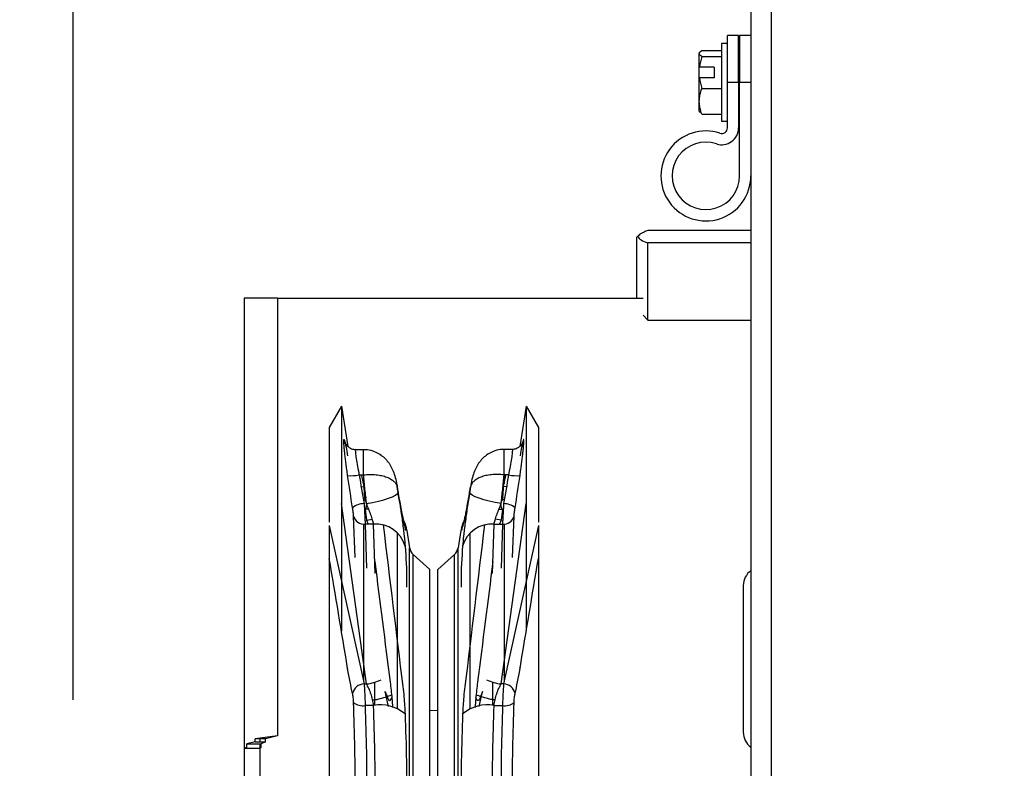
# Model space of a CAD drawing. Header units: inches. Extents: x 170 to 284, y 215 to 248.
# Tile 925 of 1056: x 226.763 to 226.941, y 245.327 to 245.462. Entities that reach past the tile are written whole.
import ezdxf

# ---------------------------------------------------------------- set-up
doc = ezdxf.new("R2010")
doc.units = ezdxf.units.IN
doc.header["$LTSCALE"] = 0.25
doc.header["$MEASUREMENT"] = 0
doc.layers.add('ANNOTATIONS', color=1, linetype='Continuous')
doc.layers.add('LH TOP OF HOOD', color=7, linetype='Continuous')
doc.styles.add('ARIAL', font='arial.ttf', dxfattribs={"height": 0.09375})
doc.dimstyles.new('STANDARD$0', dxfattribs={"dimtxt": 0.09375, "dimasz": 0.09375, "dimexe": 0.03125, "dimexo": 0.046875, "dimgap": 0.09, "dimtad": 0, "dimtih": 1, "dimtoh": 1, "dimdec": 4, "dimzin": 0, "dimdsep": 46, "dimtxsty": 'ARIAL', "dimcen": 0.09, "dimadec": 0, "dimazin": 0, "dimtfac": 1, "dimtdec": 4, "dimtofl": 0, "dimtmove": 0, "dimatfit": 1, "dimfxl": 1, "dimtolj": 1, "dimtzin": 0, "dimarcsym": 0})

# ---------------------------------------------------------------- blocks, each defined once
blk = doc.blocks.new('*D81')
at = {"layer": 'ANNOTATIONS', "color": 0, "lineweight": -2, "transparency": 16777216}
for p, q in [((226.7726433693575, 245.3395043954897), (226.7726433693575, 245.8309993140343)), ((226.971006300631, 244.9699353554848), (226.971006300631, 245.8309993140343)), ((226.6788933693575, 245.7997493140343), (226.5851433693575, 245.7997493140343)), ((227.064756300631, 245.7997493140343), (227.158506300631, 245.7997493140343))]:
    blk.add_line(p, q, dxfattribs=at)
at = {"layer": 'ANNOTATIONS', "color": 0, "transparency": 16777216}
for points in [[(226.6788933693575, 245.8153743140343), (226.6788933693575, 245.7841243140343), (226.7726433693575, 245.7997493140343)], [(227.064756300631, 245.8153743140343), (227.064756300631, 245.7841243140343), (226.971006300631, 245.7997493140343)]]:
    blk.add_solid(points, dxfattribs=at)
at = {"layer": 'defpoints', "color": 0, "transparency": 16777216}
for p in [(226.7726433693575, 245.7997493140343), (226.7726433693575, 245.2926293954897), (226.971006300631, 244.9230603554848)]:
    blk.add_point(p, dxfattribs=at)
at = {"layer": 'ANNOTATIONS', "color": 0, "transparency": 16777216, "insert": (227.3023837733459, 245.7997493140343), "char_height": 0.09375, "attachment_point": 5, "style": 'ARIAL'}
blk.add_mtext('\\A1;5"', dxfattribs=at)

msp = doc.modelspace()

# ---------------------------------------------------------------- linework, layer by layer
at = {"layer": 'LH TOP OF HOOD'}
for p, q in [((226.8949940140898, 245.4760418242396), (226.8949940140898, 245.2125369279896)), ((226.8987239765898, 245.2125369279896), (226.8987239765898, 245.4760418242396)), ((226.8927899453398, 245.4594265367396), (226.8907554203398, 245.4594265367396)), ((226.8907554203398, 245.4509493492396), (226.8907554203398, 245.4594265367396)), ((226.8927899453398, 245.4509493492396), (226.8927899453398, 245.4594265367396)), ((226.8949940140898, 245.4594265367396), (226.8929594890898, 245.4594265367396)), ((226.8929594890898, 245.4594265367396), (226.8929594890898, 245.4509493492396)), ((226.8907554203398, 245.4579684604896), (226.8897042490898, 245.4579684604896)), ((226.8897042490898, 245.4579684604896), (226.8897042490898, 245.4533088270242)), ((226.8857544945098, 245.4563664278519), (226.8856351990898, 245.456151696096)), ((226.8856351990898, 245.4536224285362), (226.8856351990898, 245.456151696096)), ((226.8861438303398, 245.456711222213), (226.8897042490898, 245.456711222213)), ((226.8861438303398, 245.4556112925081), (226.8897042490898, 245.4556112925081)), ((226.8856351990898, 245.4517062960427), (226.8856351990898, 245.4536224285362)), ((226.8883478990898, 245.4536884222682), (226.885742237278, 245.4536884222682)), ((226.8883478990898, 245.4536884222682), (226.8883478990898, 245.4517722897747)), ((226.8897042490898, 245.4533088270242), (226.8897042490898, 245.4439302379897)), ((226.8856351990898, 245.4457470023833), (226.8856351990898, 245.4517062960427)), ((226.8883478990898, 245.4517722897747), (226.885742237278, 245.4517722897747)), ((226.8927899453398, 245.4509493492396), (226.8907554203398, 245.4509493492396)), ((226.8907554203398, 245.4427488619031), (226.8907554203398, 245.4509493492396)), ((226.8927899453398, 245.4509493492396), (226.8927899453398, 245.4427488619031)), ((226.8929594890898, 245.4340712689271), (226.8929594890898, 245.4509493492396)), ((226.8949940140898, 245.4509493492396), (226.8929594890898, 245.4509493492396)), ((226.8861438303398, 245.4498494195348), (226.8897042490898, 245.4498494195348)), ((226.8856351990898, 245.4457470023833), (226.8857544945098, 245.4455322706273)), ((226.8861438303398, 245.4451874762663), (226.8897042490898, 245.4451874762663)), ((226.8897042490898, 245.4439302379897), (226.8907554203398, 245.4439302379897)), ((226.8949940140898, 245.4241992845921), (226.8764041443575, 245.4241992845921)), ((226.8749124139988, 245.4234880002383), (226.8743696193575, 245.422945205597)), ((226.8743696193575, 245.422945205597), (226.8743696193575, 245.4119881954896)), ((226.8764041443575, 245.4080592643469), (226.8764041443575, 245.4219831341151)), ((226.8949940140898, 245.4219831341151), (226.8764041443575, 245.4219831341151)), ((226.8095360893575, 245.4119881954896), (226.8035003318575, 245.4119881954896)), ((226.8035003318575, 245.4119881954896), (226.8035003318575, 245.3307367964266)), ((226.8095360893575, 245.4119881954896), (226.8755564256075, 245.4119881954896)), ((226.8095360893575, 245.4119881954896), (226.8095360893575, 245.3330222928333)), ((226.8755564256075, 245.408906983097), (226.8764041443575, 245.4080592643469)), ((226.8764041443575, 245.4080592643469), (226.8949940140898, 245.4080592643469)), ((226.8210490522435, 245.3924847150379), (226.8188711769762, 245.3886778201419)), ((226.8210481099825, 245.3924834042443), (226.8210481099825, 245.367744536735)), ((226.8210490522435, 245.3924847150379), (226.8221947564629, 245.3852510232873)), ((226.8544472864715, 245.3924847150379), (226.8533015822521, 245.3852510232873)), ((226.8544472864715, 245.3924847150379), (226.8566251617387, 245.3886778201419)), ((226.8544482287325, 245.3924834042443), (226.8544482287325, 245.367744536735)), ((226.8188711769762, 245.3886778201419), (226.8188711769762, 245.3715501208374)), ((226.8566251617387, 245.3886778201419), (226.8566251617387, 245.3715501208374)), ((226.8236162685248, 245.3847006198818), (226.8250483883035, 245.3847006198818)), ((226.8250483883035, 245.3801051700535), (226.8250483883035, 245.3847006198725)), ((226.8518800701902, 245.3847006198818), (226.8504479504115, 245.3847006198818)), ((226.8504479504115, 245.3801051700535), (226.8504479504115, 245.3847006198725)), ((226.8242631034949, 245.3801051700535), (226.8250483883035, 245.3801051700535)), ((226.8251470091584, 245.3780105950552), (226.8247708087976, 245.3799720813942)), ((226.8250483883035, 245.3801051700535), (226.8250483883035, 245.3785442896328)), ((226.8503493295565, 245.3780105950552), (226.8507255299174, 245.3799720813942)), ((226.8512332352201, 245.3801051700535), (226.8504479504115, 245.3801051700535)), ((226.8504479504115, 245.3801051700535), (226.8504479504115, 245.3785442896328)), ((226.8251470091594, 245.3760317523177), (226.8255840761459, 245.3760317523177)), ((226.8503493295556, 245.3760317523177), (226.8499122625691, 245.3760317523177)), ((226.8210481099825, 245.3749387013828), (226.8210481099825, 245.3519769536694)), ((226.8255840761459, 245.3423688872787), (226.8210481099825, 245.3749387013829)), ((226.8250124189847, 245.3756294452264), (226.8253359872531, 245.3756048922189)), ((226.8499122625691, 245.3423688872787), (226.8544482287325, 245.3749387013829)), ((226.8504839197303, 245.3756294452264), (226.8501603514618, 245.3756048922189)), ((226.8544482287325, 245.3749387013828), (226.8544482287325, 245.3519769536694)), ((226.823527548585, 245.3651664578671), (226.823259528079, 245.3726619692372)), ((226.8259805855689, 245.3739299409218), (226.8253320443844, 245.3739299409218)), ((226.8259791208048, 245.373933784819), (226.8253359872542, 245.373933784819)), ((226.825372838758, 245.3739299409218), (226.8255840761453, 245.3719027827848)), ((226.849515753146, 245.3739299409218), (226.8501642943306, 245.3739299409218)), ((226.8495172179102, 245.373933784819), (226.8501603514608, 245.373933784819)), ((226.850123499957, 245.3739299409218), (226.8499122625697, 245.3719027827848)), ((226.85196879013, 245.3651664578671), (226.852236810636, 245.3726619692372)), ((226.8188711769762, 245.370990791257), (226.8188711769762, 245.3277452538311)), ((226.8188711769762, 245.370990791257), (226.8251470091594, 245.3423688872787)), ((226.8250483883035, 245.3712084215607), (226.8250483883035, 245.3428203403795)), ((226.8268550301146, 245.3712119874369), (226.8253359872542, 245.3712119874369)), ((226.8253359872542, 245.3712119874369), (226.8255780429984, 245.363251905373)), ((226.8255840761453, 245.3719027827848), (226.8266441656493, 245.3720926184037)), ((226.8255840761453, 245.3719027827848), (226.8258649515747, 245.3712119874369)), ((226.8271518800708, 245.3623288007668), (226.8268550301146, 245.3712119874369)), ((226.8327162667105, 245.3700671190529), (226.8325485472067, 245.3707330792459)), ((226.8427800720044, 245.3700671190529), (226.8429477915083, 245.3707330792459)), ((226.8483444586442, 245.3623288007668), (226.8486413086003, 245.3712119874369)), ((226.8486413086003, 245.3712119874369), (226.8501603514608, 245.3712119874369)), ((226.8499122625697, 245.3719027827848), (226.8488521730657, 245.3720926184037)), ((226.8499122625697, 245.3719027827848), (226.8496313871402, 245.3712119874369)), ((226.8501603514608, 245.3712119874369), (226.8499182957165, 245.363251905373)), ((226.8566251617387, 245.370990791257), (226.8503493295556, 245.3423688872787)), ((226.8504479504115, 245.3712084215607), (226.8504479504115, 245.3428203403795)), ((226.8566251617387, 245.370990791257), (226.8566251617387, 245.3277452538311)), ((226.8311822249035, 245.3379298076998), (226.8311822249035, 245.3696190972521)), ((226.8328640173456, 245.3700905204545), (226.8333591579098, 245.3669643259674)), ((226.8426323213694, 245.3700905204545), (226.8421371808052, 245.3669643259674)), ((226.8443141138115, 245.3379298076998), (226.8443141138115, 245.3696190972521)), ((226.8333591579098, 245.3188595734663), (226.8333591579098, 245.3669643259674)), ((226.8333591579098, 245.3594946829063), (226.8333591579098, 245.3669643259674)), ((226.8421371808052, 245.3188595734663), (226.8421371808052, 245.3669643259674)), ((226.8421371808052, 245.3594946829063), (226.8421371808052, 245.3669643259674)), ((226.834043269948, 245.3657128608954), (226.8370379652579, 245.3630471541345)), ((226.834043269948, 245.3184179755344), (226.834043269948, 245.3657128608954)), ((226.834043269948, 245.3593440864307), (226.834043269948, 245.3657128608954)), ((226.841453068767, 245.3657128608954), (226.8384583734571, 245.3630471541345)), ((226.841453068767, 245.3184179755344), (226.841453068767, 245.3657128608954)), ((226.841453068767, 245.3593440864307), (226.841453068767, 245.3657128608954)), ((226.8370379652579, 245.3174773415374), (226.8370379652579, 245.3630471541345)), ((226.8370379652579, 245.3589560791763), (226.8370379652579, 245.3630471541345)), ((226.8384583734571, 245.3174773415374), (226.8384583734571, 245.3630471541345)), ((226.8384583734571, 245.3589560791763), (226.8384583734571, 245.3630471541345)), ((226.8936376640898, 245.3601078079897), (226.8936376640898, 245.3336589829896)), ((226.8221866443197, 245.3451478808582), (226.8222299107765, 245.3453099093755)), ((226.8248000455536, 245.3439549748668), (226.8251470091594, 245.3440020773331)), ((226.8506962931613, 245.3439549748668), (226.8503493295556, 245.3440020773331)), ((226.8533096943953, 245.3451478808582), (226.8532664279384, 245.3453099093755)), ((226.8251470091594, 245.3423688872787), (226.8255840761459, 245.3423688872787)), ((226.8270669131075, 245.3419639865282), (226.8270669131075, 245.3426736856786)), ((226.8484294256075, 245.3419639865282), (226.8484294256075, 245.3426736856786)), ((226.8503493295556, 245.3423688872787), (226.8499122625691, 245.3423688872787)), ((226.8270669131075, 245.3384801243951), (226.8270669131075, 245.3419639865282)), ((226.829552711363, 245.3382956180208), (226.8291006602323, 245.3404330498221)), ((226.8459436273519, 245.3382956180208), (226.8463956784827, 245.3404330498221)), ((226.8484294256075, 245.3384801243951), (226.8484294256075, 245.3419639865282)), ((226.8268550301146, 245.3384743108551), (226.8253359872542, 245.3384743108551)), ((226.8370379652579, 245.3376294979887), (226.8384583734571, 245.3376047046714)), ((226.8486413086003, 245.3384743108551), (226.8501603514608, 245.3384743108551)), ((226.8054555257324, 245.3319289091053), (226.8039866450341, 245.3315353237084)), ((226.8039866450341, 245.3309116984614), (226.8039866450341, 245.3315353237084)), ((226.8039866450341, 245.3315353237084), (226.8065743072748, 245.3315353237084)), ((226.8095360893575, 245.3330222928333), (226.8054555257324, 245.332438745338)), ((226.8054555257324, 245.3319289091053), (226.8054555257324, 245.332438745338)), ((226.8073582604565, 245.332438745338), (226.8054555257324, 245.332438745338)), ((226.8054555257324, 245.3319289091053), (226.8073582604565, 245.3319289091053)), ((226.8063147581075, 245.332438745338), (226.8063147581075, 245.3319289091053)), ((226.8063147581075, 245.3315353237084), (226.8063147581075, 245.3307367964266)), ((226.8073582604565, 245.3319289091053), (226.8065743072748, 245.3315353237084)), ((226.8065743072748, 245.3309116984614), (226.8065743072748, 245.3315353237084)), ((226.8095360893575, 245.3330222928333), (226.8073582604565, 245.332438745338)), ((226.8073582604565, 245.3319289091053), (226.8073582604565, 245.332438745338)), ((226.8035003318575, 245.3307367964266), (226.8035003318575, 245.2545219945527)), ((226.8063147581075, 245.3307367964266), (226.8035003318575, 245.3307367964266)), ((226.8063147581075, 245.3307367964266), (226.8063147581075, 245.2545219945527)), ((226.8188711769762, 245.3277452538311), (226.8188711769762, 245.2003636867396)), ((226.8566251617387, 245.3277452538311), (226.8566251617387, 245.2003636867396))]:
    msp.add_line(p, q, dxfattribs=at)
at = {"layer": 'LH TOP OF HOOD', "flags": 128}
for points in [[(226.8246231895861, 245.3779549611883), (226.8247478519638, 245.3779641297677), (226.8251470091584, 245.3780105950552)], [(226.8508731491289, 245.3779549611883), (226.8507484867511, 245.3779641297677), (226.8503493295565, 245.3780105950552)], [(226.8255840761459, 245.37491558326), (226.826688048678, 245.3751087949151), (226.8277501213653, 245.3753394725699), (226.8287299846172, 245.3755988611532), (226.8295904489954, 245.3758771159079), (226.8302988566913, 245.3761636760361), (226.8308283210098, 245.3764476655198), (226.8311587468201, 245.3767183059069), (226.8312775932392, 245.3769653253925)], [(226.8499122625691, 245.37491558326), (226.848808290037, 245.3751087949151), (226.8477462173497, 245.3753394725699), (226.8467663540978, 245.3755988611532), (226.8459058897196, 245.3758771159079), (226.8451974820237, 245.3761636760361), (226.8446680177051, 245.3764476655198), (226.8443375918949, 245.3767183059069), (226.8442187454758, 245.3769653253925)], [(226.8322138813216, 245.3719686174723), (226.8323046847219, 245.3717223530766), (226.8325485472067, 245.3707330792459)], [(226.8432824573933, 245.3719686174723), (226.843191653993, 245.3717223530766), (226.8429477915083, 245.3707330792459)]]:
    msp.add_lwpolyline(points, dxfattribs=at)
at = {"layer": 'LH TOP OF HOOD'}
for centre, radius, start, end in [((226.8868728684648, 245.4340712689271), 0.008121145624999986, 71.72708541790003, 3.256887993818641e-12), ((226.8897381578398, 245.4427488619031), 0.003051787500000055, 251.7270854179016, 0), ((226.8897381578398, 245.4427488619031), 0.001017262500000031, 251.7270854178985, 0), ((226.8868728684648, 245.4340712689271), 0.006086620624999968, 71.72708541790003, 359.9999999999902), ((226.822907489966, 245.3862012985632), 0.006245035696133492, 263.3717464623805, 282.5370321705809), ((226.852588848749, 245.3862012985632), 0.006245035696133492, 257.462967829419, 276.6282535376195), ((226.825186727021, 245.3715151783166), 0.003400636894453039, 90.66920334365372, 128.4834419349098), ((226.850309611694, 245.3715151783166), 0.003400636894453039, 51.51655806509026, 89.33079665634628), ((226.8251677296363, 245.3731828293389), 0.001978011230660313, 195.2674565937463, 274.879707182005), ((226.8503286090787, 245.3731828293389), 0.001978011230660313, 265.1202928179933, 344.7325434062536), ((226.827327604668, 245.3658217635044), 0.005410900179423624, 15.22684947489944, 95.01045441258), ((226.848168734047, 245.3658217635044), 0.005410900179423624, 84.98954558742, 164.7731505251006), ((226.8354523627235, 245.3672958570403), 0.002119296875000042, 188.9999999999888, 228.3263490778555), ((226.8400439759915, 245.3672958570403), 0.002119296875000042, 311.6736509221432, 351.0000000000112), ((226.8970285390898, 245.3601078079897), 0.003390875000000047, 126.8698976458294, 180), ((226.8251756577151, 245.3402254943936), 0.002143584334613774, 90.76576888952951, 169.1277989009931), ((226.8247693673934, 245.3500989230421), 0.007772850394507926, 276.0164890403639, 296.3657005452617), ((226.8507269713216, 245.3500989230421), 0.007772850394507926, 243.6342994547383, 263.9835109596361), ((226.8503206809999, 245.3402254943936), 0.002143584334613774, 10.87220109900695, 89.23423111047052), ((226.82488858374, 245.3409310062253), 0.002497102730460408, 229.278842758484, 280.3213628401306), ((226.8281036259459, 245.3317659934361), 0.00682352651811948, 49.3519187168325, 100.5436148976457), ((226.847392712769, 245.3317659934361), 0.00682352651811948, 79.45638510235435, 130.6480812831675), ((226.850607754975, 245.3409310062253), 0.002497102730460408, 259.6786371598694, 310.7211572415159), ((226.8970285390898, 245.3336589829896), 0.003390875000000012, 180, 233.1301023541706)]:
    msp.add_arc(centre, radius, start, end, dxfattribs=at)
for points, knots in [([(226.8861438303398, 245.4556112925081), (226.885865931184, 245.4557911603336), (226.8856890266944, 245.4559735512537), (226.8856882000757, 245.4562537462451), (226.8857315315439, 245.4563469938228), (226.8858900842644, 245.4565304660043), (226.8860047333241, 245.4566211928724), (226.8861438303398, 245.456711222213)], [0, 0, 0, 0, 0.5000000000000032, 0.5000000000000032, 0.7500000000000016, 0.7500000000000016, 1, 1, 1, 1]), ([(226.8861438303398, 245.4451874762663), (226.885865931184, 245.4459498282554), (226.8856890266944, 245.4467228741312), (226.8856882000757, 245.4479104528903), (226.8857315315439, 245.448305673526), (226.8858900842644, 245.4490833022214), (226.8860047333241, 245.4494678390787), (226.8861438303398, 245.4498494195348)], [0, 0, 0, 0, 0.5, 0.5, 0.75, 0.75, 1, 1, 1, 1]), ([(226.8764041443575, 245.4241992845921), (226.8761687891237, 245.4241152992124), (226.875945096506, 245.4240295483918), (226.8755326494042, 245.4238527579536), (226.8753453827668, 245.4237622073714), (226.8750306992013, 245.4235781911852), (226.8749024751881, 245.423484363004), (226.8747689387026, 245.4233399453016), (226.8747342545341, 245.423291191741), (226.8746871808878, 245.4231922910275), (226.8746750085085, 245.4231420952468), (226.8746743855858, 245.4229933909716), (226.8747212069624, 245.4228954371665), (226.8748979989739, 245.4227016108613), (226.8750291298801, 245.4226051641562), (226.8755051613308, 245.4223267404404), (226.8759299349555, 245.4221523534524), (226.8764041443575, 245.4219831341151)], [0, 0, 0, 0, 0.1250000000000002, 0.1250000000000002, 0.2500000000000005, 0.2500000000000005, 0.3750000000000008, 0.3750000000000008, 0.4374999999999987, 0.4374999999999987, 0.4999999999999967, 0.4999999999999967, 0.6249999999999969, 0.6249999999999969, 0.7499999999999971, 0.7499999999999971, 1, 1, 1, 1]), ([(226.8221866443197, 245.3799980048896), (226.8221347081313, 245.3803579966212), (226.8220845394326, 245.3807154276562), (226.8219896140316, 245.3814104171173), (226.8219445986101, 245.3817497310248), (226.8218593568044, 245.382411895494), (226.8218188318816, 245.3827373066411), (226.8217447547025, 245.383353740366), (226.8217110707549, 245.3836455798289), (226.8216502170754, 245.3841968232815), (226.8216229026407, 245.3844577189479), (226.8215757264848, 245.3849382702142), (226.8215560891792, 245.3851554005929), (226.8215244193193, 245.3855446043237), (226.8215123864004, 245.3857166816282), (226.8214961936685, 245.3860138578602), (226.8214922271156, 245.3861356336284), (226.8214922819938, 245.386325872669), (226.8214962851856, 245.3863946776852), (226.8215124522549, 245.3864784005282), (226.821524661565, 245.3864925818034), (226.821556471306, 245.3864660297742), (226.8215761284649, 245.3864257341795), (226.8216230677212, 245.3862908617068), (226.821650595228, 245.3861951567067), (226.821711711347, 245.3859549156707), (226.8217454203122, 245.3858102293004), (226.8218191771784, 245.3854724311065), (226.8218595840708, 245.3852774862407), (226.8219882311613, 245.3846303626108), (226.822082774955, 245.3841227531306), (226.8221866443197, 245.383538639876)], [0, 0, 0, 0, 0.0625, 0.0625, 0.125, 0.125, 0.1875, 0.1875, 0.25, 0.25, 0.3125, 0.3125, 0.375, 0.375, 0.4375, 0.4375, 0.5, 0.5, 0.5625, 0.5625, 0.625, 0.625, 0.6875, 0.6875, 0.75, 0.75, 0.8125, 0.8125, 0.875, 0.875, 1, 1, 1, 1]), ([(226.8217750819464, 245.3856390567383), (226.8217660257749, 245.3856813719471), (226.8217239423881, 245.3858780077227), (226.8216890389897, 245.3859940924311), (226.8216845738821, 245.3859998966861), (226.8217457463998, 245.3858425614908), (226.8219001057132, 245.3855691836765), (226.8222046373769, 245.3852032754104), (226.8227248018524, 245.3848645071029), (226.8232425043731, 245.3846789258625), (226.8235471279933, 245.3847181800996), (226.8236093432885, 245.3847261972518)], [0, 0, 0, 0, 0.05774445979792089, 0.268334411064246, 0.3992003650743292, 0.4903710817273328, 0.5628618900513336, 0.6684607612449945, 0.8064192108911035, 0.9604637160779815, 1, 1, 1, 1]), ([(226.8537212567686, 245.3856390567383), (226.85373031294, 245.3856813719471), (226.8537723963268, 245.3858780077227), (226.8538072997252, 245.3859940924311), (226.8538117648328, 245.3859998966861), (226.8537505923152, 245.3858425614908), (226.8535962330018, 245.3855691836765), (226.8532917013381, 245.3852032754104), (226.8527715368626, 245.3848645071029), (226.8522538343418, 245.3846789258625), (226.8519492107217, 245.3847181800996), (226.8518869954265, 245.3847261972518)], [0, 0, 0, 0, 0.05774445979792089, 0.268334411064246, 0.3992003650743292, 0.4903710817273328, 0.5628618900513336, 0.6684607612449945, 0.8064192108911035, 0.9604637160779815, 1, 1, 1, 1]), ([(226.8533096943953, 245.3799980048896), (226.8533616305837, 245.3803579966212), (226.8534117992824, 245.3807154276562), (226.8535067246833, 245.3814104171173), (226.8535517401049, 245.3817497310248), (226.8536369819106, 245.382411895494), (226.8536775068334, 245.3827373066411), (226.8537515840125, 245.383353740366), (226.8537852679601, 245.3836455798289), (226.8538461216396, 245.3841968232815), (226.8538734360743, 245.3844577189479), (226.8539206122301, 245.3849382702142), (226.8539402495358, 245.3851554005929), (226.8539719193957, 245.3855446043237), (226.8539839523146, 245.3857166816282), (226.8540001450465, 245.3860138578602), (226.8540041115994, 245.3861356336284), (226.8540040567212, 245.386325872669), (226.8540000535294, 245.3863946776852), (226.8539838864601, 245.3864784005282), (226.85397167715, 245.3864925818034), (226.853939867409, 245.3864660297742), (226.8539202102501, 245.3864257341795), (226.8538732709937, 245.3862908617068), (226.8538457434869, 245.3861951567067), (226.853784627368, 245.3859549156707), (226.8537509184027, 245.3858102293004), (226.8536771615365, 245.3854724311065), (226.8536367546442, 245.3852774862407), (226.8535081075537, 245.3846303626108), (226.8534135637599, 245.3841227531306), (226.8533096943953, 245.383538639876)], [0, 0, 0, 0, 0.0625, 0.0625, 0.125, 0.125, 0.1875, 0.1875, 0.25, 0.25, 0.3125, 0.3125, 0.375, 0.375, 0.4375, 0.4375, 0.5, 0.5, 0.5625, 0.5625, 0.625, 0.625, 0.6875, 0.6875, 0.75, 0.75, 0.8125, 0.8125, 0.875, 0.875, 1, 1, 1, 1]), ([(226.8236155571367, 245.3846510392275), (226.8236056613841, 245.3846660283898), (226.8235512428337, 245.3847484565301), (226.8235658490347, 245.3843341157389), (226.8236680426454, 245.3834270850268), (226.8238875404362, 245.382053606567), (226.824108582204, 245.3808685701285), (226.8242424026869, 245.3802074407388), (226.8242631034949, 245.3801051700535)], [0, 0, 0, 0, 0.05025941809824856, 0.2763857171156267, 0.5018582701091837, 0.7285818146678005, 0.958014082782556, 1, 1, 1, 1]), ([(226.8250448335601, 245.384659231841), (226.8251704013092, 245.384672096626), (226.8257315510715, 245.384729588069), (226.826671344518, 245.3844823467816), (226.8277561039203, 245.3840168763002), (226.828643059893, 245.3833759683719), (226.8293697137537, 245.3826202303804), (226.8299631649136, 245.3817505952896), (226.8304380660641, 245.3807556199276), (226.8308142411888, 245.3795876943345), (226.8310108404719, 245.3786354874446), (226.831105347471, 245.3780674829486), (226.8311239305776, 245.3779557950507)], [0, 0, 0, 0, 0.03769017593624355, 0.1684336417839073, 0.2830391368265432, 0.3911189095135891, 0.4931714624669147, 0.5957388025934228, 0.7052900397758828, 0.823010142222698, 0.9651981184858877, 0.9999999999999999, 0.9999999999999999, 0.9999999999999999, 0.9999999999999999]), ([(226.8504515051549, 245.384659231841), (226.8503259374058, 245.384672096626), (226.8497647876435, 245.384729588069), (226.848824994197, 245.3844823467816), (226.8477402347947, 245.3840168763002), (226.846853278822, 245.3833759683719), (226.8461266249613, 245.3826202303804), (226.8455331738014, 245.3817505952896), (226.8450582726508, 245.3807556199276), (226.8446820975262, 245.3795876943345), (226.8444854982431, 245.3786354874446), (226.844390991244, 245.3780674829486), (226.8443724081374, 245.3779557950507)], [0, 0, 0, 0, 0.03769017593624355, 0.1684336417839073, 0.2830391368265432, 0.3911189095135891, 0.4931714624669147, 0.5957388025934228, 0.7052900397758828, 0.823010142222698, 0.9651981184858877, 0.9999999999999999, 0.9999999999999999, 0.9999999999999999, 0.9999999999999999]), ([(226.8518807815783, 245.3846510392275), (226.8518906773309, 245.3846660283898), (226.8519450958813, 245.3847484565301), (226.8519304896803, 245.3843341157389), (226.8518282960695, 245.3834270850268), (226.8516087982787, 245.382053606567), (226.851387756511, 245.3808685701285), (226.851253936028, 245.3802074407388), (226.8512332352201, 245.3801051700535)], [0, 0, 0, 0, 0.05025941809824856, 0.2763857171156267, 0.5018582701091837, 0.7285818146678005, 0.958014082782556, 1, 1, 1, 1]), ([(226.8250483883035, 245.3801051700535), (226.8254388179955, 245.3801530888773), (226.825829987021, 245.3801794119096), (226.8265996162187, 245.3801892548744), (226.8269732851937, 245.3801729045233), (226.8276950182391, 245.3801005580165), (226.8280399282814, 245.3800446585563), (226.8286843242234, 245.3798989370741), (226.82897993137, 245.3798103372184), (226.8297925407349, 245.3795020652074), (226.8302323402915, 245.3792388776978), (226.830698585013, 245.3787898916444), (226.8308237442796, 245.3786301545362), (226.8310163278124, 245.3782868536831), (226.8310832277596, 245.3781045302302), (226.8311285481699, 245.3778988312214)], [0, 0, 0, 0, 0.1249999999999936, 0.1249999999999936, 0.2499999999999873, 0.2499999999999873, 0.3749999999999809, 0.3749999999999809, 0.4999999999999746, 0.4999999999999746, 0.7499999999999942, 0.7499999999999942, 0.8749999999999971, 0.8749999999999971, 1, 1, 1, 1]), ([(226.8255840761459, 245.37491558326), (226.8254923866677, 245.3757688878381), (226.8254018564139, 245.3766289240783), (226.825222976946, 245.3783622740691), (226.8251345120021, 245.379236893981), (226.8250483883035, 245.3801051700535)], [0, 0, 0, 0, 0.5, 0.5, 1, 1, 1, 1]), ([(226.8504479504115, 245.3801051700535), (226.8500575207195, 245.3801530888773), (226.849666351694, 245.3801794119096), (226.8488967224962, 245.3801892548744), (226.8485230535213, 245.3801729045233), (226.8478013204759, 245.3801005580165), (226.8474564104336, 245.3800446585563), (226.8468120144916, 245.3798989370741), (226.846516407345, 245.3798103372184), (226.8457037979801, 245.3795020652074), (226.8452639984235, 245.3792388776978), (226.844797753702, 245.3787898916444), (226.8446725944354, 245.3786301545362), (226.8444800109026, 245.3782868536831), (226.8444131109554, 245.3781045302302), (226.8443677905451, 245.3778988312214)], [0, 0, 0, 0, 0.1249999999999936, 0.1249999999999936, 0.2499999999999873, 0.2499999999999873, 0.3749999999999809, 0.3749999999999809, 0.4999999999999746, 0.4999999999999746, 0.7499999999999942, 0.7499999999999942, 0.8749999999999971, 0.8749999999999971, 1, 1, 1, 1]), ([(226.8499122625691, 245.37491558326), (226.8500039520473, 245.3757688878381), (226.850094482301, 245.3766289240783), (226.8502733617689, 245.3783622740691), (226.8503618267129, 245.379236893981), (226.8504479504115, 245.3801051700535)], [0, 0, 0, 0, 0.5, 0.5, 1, 1, 1, 1]), ([(226.8253359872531, 245.3756048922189), (226.8253311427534, 245.3756215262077), (226.8253227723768, 245.3756928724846), (226.8253058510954, 245.375872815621), (226.8252994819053, 245.3759448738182), (226.8252852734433, 245.3761134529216), (226.825277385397, 245.3762106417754), (226.8252606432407, 245.376423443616), (226.8252517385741, 245.3765396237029), (226.8252328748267, 245.3767914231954), (226.8252228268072, 245.3769282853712), (226.8251917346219, 245.3773597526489), (226.8251699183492, 245.3776724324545), (226.8251470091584, 245.3780105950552)], [0, 0, 0, 0, 0.250000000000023, 0.250000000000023, 0.3750000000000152, 0.3750000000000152, 0.5000000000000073, 0.5000000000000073, 0.6249999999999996, 0.6249999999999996, 0.7499999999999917, 0.7499999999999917, 1, 1, 1, 1]), ([(226.8501603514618, 245.3756048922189), (226.8501651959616, 245.3756215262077), (226.8501735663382, 245.3756928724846), (226.8501904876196, 245.375872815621), (226.8501968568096, 245.3759448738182), (226.8502110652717, 245.3761134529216), (226.850218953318, 245.3762106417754), (226.8502356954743, 245.376423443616), (226.8502446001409, 245.3765396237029), (226.8502634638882, 245.3767914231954), (226.8502735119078, 245.3769282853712), (226.8503046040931, 245.3773597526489), (226.8503264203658, 245.3776724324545), (226.8503493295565, 245.3780105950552)], [0, 0, 0, 0, 0.250000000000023, 0.250000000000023, 0.3750000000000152, 0.3750000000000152, 0.5000000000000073, 0.5000000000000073, 0.6249999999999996, 0.6249999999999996, 0.7499999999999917, 0.7499999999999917, 1, 1, 1, 1]), ([(226.831269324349, 245.3771079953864), (226.8313512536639, 245.3766212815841), (226.8315336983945, 245.3755374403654), (226.8317976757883, 245.374090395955), (226.8320361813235, 245.3728714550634), (226.8321983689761, 245.3721088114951), (226.8322930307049, 245.3717230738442), (226.8322941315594, 245.3717192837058), (226.832294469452, 245.3717181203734)], [0, 0, 0, 0, 0.1759774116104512, 0.3918762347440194, 0.6049893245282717, 0.78852163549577, 0.9350895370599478, 0.9999999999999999, 0.9999999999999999, 0.9999999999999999, 0.9999999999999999]), ([(226.8325485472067, 245.3707330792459), (226.832531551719, 245.3707538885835), (226.8325086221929, 245.3708096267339), (226.8324511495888, 245.3709906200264), (226.8324168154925, 245.371115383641), (226.8323386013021, 245.3714274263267), (226.8322945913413, 245.3716151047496), (226.8321969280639, 245.372054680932), (226.8321429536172, 245.3723082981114), (226.8320290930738, 245.3728639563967), (226.8319688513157, 245.3731674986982), (226.8318420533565, 245.3738257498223), (226.8317749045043, 245.3741837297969), (226.8315685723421, 245.3753126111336), (226.831425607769, 245.3761312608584), (226.8312775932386, 245.3770171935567)], [0, 0, 0, 0, 0.1250000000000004, 0.1250000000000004, 0.2500000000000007, 0.2500000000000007, 0.3750000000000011, 0.3750000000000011, 0.5000000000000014, 0.5000000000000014, 0.6250000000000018, 0.6250000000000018, 0.7500000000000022, 0.7500000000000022, 1, 1, 1, 1]), ([(226.8312775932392, 245.3769653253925), (226.8313515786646, 245.3765071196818), (226.8314246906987, 245.3760449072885), (226.8315691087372, 245.3751125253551), (226.8316401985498, 245.3746435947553), (226.8317767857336, 245.3737219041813), (226.8318427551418, 245.373266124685), (226.8319697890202, 245.3723647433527), (226.8320312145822, 245.3719162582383), (226.8321450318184, 245.3710570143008), (226.8321978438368, 245.3706434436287), (226.8322950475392, 245.3698480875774), (226.832339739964, 245.3694634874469), (226.8324576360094, 245.3683819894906), (226.8325145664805, 245.3677614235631), (226.8325485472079, 245.367242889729)], [0, 0, 0, 0, 0.1250000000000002, 0.1250000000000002, 0.2500000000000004, 0.2500000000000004, 0.3750000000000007, 0.3750000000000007, 0.5000000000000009, 0.5000000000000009, 0.6250000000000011, 0.6250000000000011, 0.7500000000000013, 0.7500000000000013, 1, 1, 1, 1]), ([(226.8429477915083, 245.3707330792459), (226.842964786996, 245.3707538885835), (226.8429877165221, 245.3708096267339), (226.8430451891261, 245.3709906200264), (226.8430795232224, 245.371115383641), (226.8431577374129, 245.3714274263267), (226.8432017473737, 245.3716151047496), (226.8432994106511, 245.372054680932), (226.8433533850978, 245.3723082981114), (226.8434672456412, 245.3728639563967), (226.8435274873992, 245.3731674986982), (226.8436542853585, 245.3738257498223), (226.8437214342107, 245.3741837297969), (226.8439277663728, 245.3753126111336), (226.844070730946, 245.3761312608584), (226.8442187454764, 245.3770171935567)], [0, 0, 0, 0, 0.1250000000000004, 0.1250000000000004, 0.2500000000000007, 0.2500000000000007, 0.3750000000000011, 0.3750000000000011, 0.5000000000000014, 0.5000000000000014, 0.6250000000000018, 0.6250000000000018, 0.7500000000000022, 0.7500000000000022, 1, 1, 1, 1]), ([(226.8442187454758, 245.3769653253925), (226.8441447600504, 245.3765071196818), (226.8440716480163, 245.3760449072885), (226.8439272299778, 245.3751125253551), (226.8438561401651, 245.3746435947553), (226.8437195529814, 245.3737219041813), (226.8436535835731, 245.373266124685), (226.8435265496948, 245.3723647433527), (226.8434651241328, 245.3719162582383), (226.8433513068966, 245.3710570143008), (226.8432984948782, 245.3706434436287), (226.8432012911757, 245.3698480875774), (226.843156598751, 245.3694634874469), (226.8430387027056, 245.3683819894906), (226.8429817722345, 245.3677614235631), (226.8429477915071, 245.367242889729)], [0, 0, 0, 0, 0.1250000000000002, 0.1250000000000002, 0.2500000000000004, 0.2500000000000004, 0.3750000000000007, 0.3750000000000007, 0.5000000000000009, 0.5000000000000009, 0.6250000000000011, 0.6250000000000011, 0.7500000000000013, 0.7500000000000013, 1, 1, 1, 1]), ([(226.844227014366, 245.3771079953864), (226.8441450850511, 245.3766212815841), (226.8439626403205, 245.3755374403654), (226.8436986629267, 245.374090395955), (226.8434601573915, 245.3728714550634), (226.8432979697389, 245.3721088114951), (226.8432033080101, 245.3717230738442), (226.8432022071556, 245.3717192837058), (226.843201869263, 245.3717181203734)], [0, 0, 0, 0, 0.1759774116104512, 0.3918762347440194, 0.6049893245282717, 0.78852163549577, 0.9350895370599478, 0.9999999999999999, 0.9999999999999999, 0.9999999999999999, 0.9999999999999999]), ([(226.823259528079, 245.3726619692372), (226.823249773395, 245.372823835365), (226.8232260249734, 245.3730570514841), (226.8231589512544, 245.3735932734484), (226.8231160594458, 245.3738926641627), (226.8230705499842, 245.3741771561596)], [0, 0, 0, 0, 0.5, 0.5, 1, 1, 1, 1]), ([(226.8251470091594, 245.37491558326), (226.8251699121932, 245.3745659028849), (226.8251922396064, 245.3742056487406), (226.8252231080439, 245.3736784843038), (226.8252329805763, 245.3735047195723), (226.8252518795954, 245.3731611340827), (226.8252609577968, 245.3729902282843), (226.8252776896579, 245.3726628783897), (226.8252854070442, 245.3725053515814), (226.8252995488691, 245.3722024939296), (226.8253060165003, 245.37205609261), (226.8253230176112, 245.3716445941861), (226.8253311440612, 245.3714087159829), (226.8253359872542, 245.3712119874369)], [0, 0, 0, 0, 0.2499999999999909, 0.2499999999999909, 0.3749999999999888, 0.3749999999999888, 0.4999999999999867, 0.4999999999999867, 0.6249999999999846, 0.6249999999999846, 0.7499999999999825, 0.7499999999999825, 1, 1, 1, 1]), ([(226.8268550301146, 245.3712119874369), (226.8268195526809, 245.3714172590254), (226.8267595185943, 245.3716627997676), (226.8265958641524, 245.3722286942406), (226.8264949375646, 245.3725391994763), (226.8263227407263, 245.3730316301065), (226.8262614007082, 245.3732014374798), (226.8261354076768, 245.3735408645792), (226.8260703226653, 245.3737117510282), (226.8258692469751, 245.3742279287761), (226.8257272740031, 245.374577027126), (226.8255840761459, 245.37491558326)], [0, 0, 0, 0, 0.249999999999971, 0.249999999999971, 0.499999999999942, 0.499999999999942, 0.6249999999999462, 0.6249999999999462, 0.7499999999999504, 0.7499999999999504, 1, 1, 1, 1]), ([(226.8486413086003, 245.3712119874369), (226.8486767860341, 245.3714172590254), (226.8487368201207, 245.3716627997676), (226.8489004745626, 245.3722286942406), (226.8490014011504, 245.3725391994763), (226.8491735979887, 245.3730316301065), (226.8492349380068, 245.3732014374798), (226.8493609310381, 245.3735408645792), (226.8494260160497, 245.3737117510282), (226.8496270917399, 245.3742279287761), (226.8497690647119, 245.374577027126), (226.8499122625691, 245.37491558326)], [0, 0, 0, 0, 0.249999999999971, 0.249999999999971, 0.499999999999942, 0.499999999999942, 0.6249999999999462, 0.6249999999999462, 0.7499999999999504, 0.7499999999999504, 1, 1, 1, 1]), ([(226.8503493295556, 245.37491558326), (226.8503264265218, 245.3745659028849), (226.8503040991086, 245.3742056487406), (226.8502732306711, 245.3736784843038), (226.8502633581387, 245.3735047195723), (226.8502444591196, 245.3731611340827), (226.8502353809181, 245.3729902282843), (226.8502186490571, 245.3726628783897), (226.8502109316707, 245.3725053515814), (226.8501967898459, 245.3722024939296), (226.8501903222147, 245.37205609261), (226.8501733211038, 245.3716445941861), (226.8501651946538, 245.3714087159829), (226.8501603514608, 245.3712119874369)], [0, 0, 0, 0, 0.2499999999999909, 0.2499999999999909, 0.3749999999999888, 0.3749999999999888, 0.4999999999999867, 0.4999999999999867, 0.6249999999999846, 0.6249999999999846, 0.7499999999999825, 0.7499999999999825, 1, 1, 1, 1]), ([(226.852236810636, 245.3726619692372), (226.85224656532, 245.372823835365), (226.8522703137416, 245.3730570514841), (226.8523373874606, 245.3735932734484), (226.8523802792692, 245.3738926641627), (226.8524257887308, 245.3741771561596)], [0, 0, 0, 0, 0.5, 0.5, 1, 1, 1, 1]), ([(226.8286075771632, 245.3710790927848), (226.829783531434, 245.3613625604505), (226.8309594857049, 245.351646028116), (226.8321354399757, 245.3419294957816), (226.8322124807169, 245.3412929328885), (226.8324146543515, 245.3396224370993), (226.832497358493, 245.3379674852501), (226.8325485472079, 245.3369431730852)], [-5.816556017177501, -5.816556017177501, -5.816556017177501, -5.816556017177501, 0, 0, 0, 0.3810622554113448, 1, 1, 1, 1]), ([(226.8323542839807, 245.3717223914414), (226.8324910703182, 245.3714337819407), (226.8327187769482, 245.3709533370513), (226.8327917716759, 245.3703294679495), (226.8328209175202, 245.3700803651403)], [0, 0, 0, 0, 0.6007130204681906, 1, 1, 1, 1]), ([(226.8431420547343, 245.3717223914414), (226.8430052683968, 245.3714337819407), (226.8427775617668, 245.3709533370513), (226.8427045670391, 245.3703294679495), (226.8426754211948, 245.3700803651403)], [0, 0, 0, 0, 0.6007130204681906, 1, 1, 1, 1]), ([(226.8468887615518, 245.3710790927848), (226.845712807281, 245.3613625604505), (226.8445368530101, 245.351646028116), (226.8433608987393, 245.3419294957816), (226.8432838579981, 245.3412929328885), (226.8430816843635, 245.3396224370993), (226.8429989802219, 245.3379674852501), (226.8429477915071, 245.3369431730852)], [-5.816556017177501, -5.816556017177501, -5.816556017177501, -5.816556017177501, 0, 0, 0, 0.3810622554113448, 1, 1, 1, 1]), ([(226.8325485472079, 245.367242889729), (226.8327034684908, 245.3651409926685), (226.8328842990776, 245.3626875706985), (226.8328211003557, 245.3602185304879), (226.8328120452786, 245.3598647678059)], [0, 0, 0, 0, 0.856720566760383, 1, 1, 1, 1]), ([(226.8429477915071, 245.367242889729), (226.8427928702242, 245.3651409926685), (226.8426120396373, 245.3626875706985), (226.8426752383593, 245.3602185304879), (226.8426842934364, 245.3598647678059)], [0, 0, 0, 0, 0.856720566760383, 1, 1, 1, 1]), ([(226.8230705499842, 245.3406298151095), (226.8227631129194, 245.341947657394), (226.8224692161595, 245.3434532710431), (226.8221866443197, 245.3451478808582), (226.822186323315, 245.3451498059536), (226.8221860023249, 245.3451517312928), (226.8221856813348, 245.3451536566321), (226.8210808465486, 245.3517805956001), (226.8199760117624, 245.3584075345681), (226.8188711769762, 245.3650344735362)], [0, 0, 0, 0, 1, 1, 1, 1.001136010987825, 1.001136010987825, 1.001136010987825, 4.911239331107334, 4.911239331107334, 4.911239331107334, 4.911239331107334]), ([(226.8270802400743, 245.3644726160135), (226.8280031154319, 245.3572145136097), (226.8289259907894, 245.3499564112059), (226.829848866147, 245.3426983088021), (226.8299710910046, 245.3417370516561), (226.8301652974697, 245.3402096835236), (226.8302502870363, 245.3386951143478), (226.8302817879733, 245.3381337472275)], [-4.752032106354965, -4.752032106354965, -4.752032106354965, -4.752032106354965, 0, 0, 0, 0.629355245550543, 1, 1, 1, 1]), ([(226.8484160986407, 245.3644726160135), (226.8474932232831, 245.3572145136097), (226.8465703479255, 245.3499564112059), (226.8456474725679, 245.3426983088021), (226.8455252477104, 245.3417370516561), (226.8453310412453, 245.3402096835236), (226.8452460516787, 245.3386951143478), (226.8452145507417, 245.3381337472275)], [-4.752032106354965, -4.752032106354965, -4.752032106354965, -4.752032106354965, 0, 0, 0, 0.629355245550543, 1, 1, 1, 1]), ([(226.8524257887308, 245.3406298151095), (226.8527332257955, 245.341947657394), (226.8530271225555, 245.3434532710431), (226.8533096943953, 245.3451478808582), (226.8533100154, 245.3451498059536), (226.8533103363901, 245.3451517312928), (226.8533106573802, 245.3451536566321), (226.8544154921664, 245.3517805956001), (226.8555203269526, 245.3584075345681), (226.8566251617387, 245.3650344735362)], [0, 0, 0, 0, 1, 1, 1, 1.001136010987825, 1.001136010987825, 1.001136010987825, 4.911239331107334, 4.911239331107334, 4.911239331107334, 4.911239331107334]), ([(226.8251470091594, 245.3423688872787), (226.8251699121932, 245.3421289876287), (226.8251922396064, 245.3418491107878), (226.8252231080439, 245.3413935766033), (226.8252329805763, 245.3412357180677), (226.8252518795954, 245.3409078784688), (226.8252609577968, 245.3407366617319), (226.8252776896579, 245.340392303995), (226.8252854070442, 245.340218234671), (226.8252995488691, 245.3398663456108), (226.8253060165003, 245.3396871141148), (226.8253230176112, 245.3391543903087), (226.8253311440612, 245.3388092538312), (226.8253359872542, 245.3384743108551)], [0, 0, 0, 0, 0.2499999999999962, 0.2499999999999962, 0.3749999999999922, 0.3749999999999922, 0.4999999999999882, 0.4999999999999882, 0.6249999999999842, 0.6249999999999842, 0.7499999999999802, 0.7499999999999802, 1, 1, 1, 1]), ([(226.8268550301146, 245.3384743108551), (226.8268195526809, 245.3388237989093), (226.8267595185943, 245.3391805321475), (226.8265958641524, 245.3399077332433), (226.8264949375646, 245.3402648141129), (226.8263227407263, 245.3407786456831), (226.8262614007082, 245.3409473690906), (226.8261354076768, 245.3412689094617), (226.8260703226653, 245.3414231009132), (226.8258692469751, 245.341866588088), (226.8257272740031, 245.3421366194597), (226.8255840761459, 245.3423688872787)], [0, 0, 0, 0, 0.2499999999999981, 0.2499999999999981, 0.4999999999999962, 0.4999999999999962, 0.6249999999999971, 0.6249999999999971, 0.7499999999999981, 0.7499999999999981, 1, 1, 1, 1]), ([(226.8486413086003, 245.3384743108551), (226.8486767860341, 245.3388237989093), (226.8487368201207, 245.3391805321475), (226.8489004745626, 245.3399077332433), (226.8490014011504, 245.3402648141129), (226.8491735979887, 245.3407786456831), (226.8492349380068, 245.3409473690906), (226.8493609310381, 245.3412689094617), (226.8494260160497, 245.3414231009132), (226.8496270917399, 245.341866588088), (226.8497690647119, 245.3421366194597), (226.8499122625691, 245.3423688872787)], [0, 0, 0, 0, 0.2499999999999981, 0.2499999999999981, 0.4999999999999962, 0.4999999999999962, 0.6249999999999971, 0.6249999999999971, 0.7499999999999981, 0.7499999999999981, 1, 1, 1, 1]), ([(226.8503493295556, 245.3423688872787), (226.8503264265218, 245.3421289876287), (226.8503040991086, 245.3418491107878), (226.8502732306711, 245.3413935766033), (226.8502633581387, 245.3412357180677), (226.8502444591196, 245.3409078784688), (226.8502353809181, 245.3407366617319), (226.8502186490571, 245.340392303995), (226.8502109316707, 245.340218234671), (226.8501967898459, 245.3398663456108), (226.8501903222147, 245.3396871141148), (226.8501733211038, 245.3391543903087), (226.8501651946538, 245.3388092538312), (226.8501603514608, 245.3384743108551)], [0, 0, 0, 0, 0.2499999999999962, 0.2499999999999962, 0.3749999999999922, 0.3749999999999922, 0.4999999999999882, 0.4999999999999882, 0.6249999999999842, 0.6249999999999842, 0.7499999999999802, 0.7499999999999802, 1, 1, 1, 1]), ([(226.823259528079, 245.3390384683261), (226.823249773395, 245.3393138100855), (226.8232260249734, 245.3396139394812), (226.8231589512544, 245.3401764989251), (226.8231160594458, 245.3404347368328), (226.8230705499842, 245.3406298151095)], [0, 0, 0, 0, 0.5, 0.5, 1, 1, 1, 1]), ([(226.8291006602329, 245.3405962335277), (226.8291938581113, 245.3403327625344), (226.8294501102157, 245.3396083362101), (226.8298453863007, 245.3391574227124), (226.8300584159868, 245.33965624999), (226.830163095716, 245.3399013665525)], [0, 0, 0, 0, 0.2252336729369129, 0.6192909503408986, 1, 1, 1, 1]), ([(226.8293713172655, 245.340124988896), (226.8294551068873, 245.3401506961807), (226.8297402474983, 245.3402381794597), (226.829956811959, 245.3403434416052), (226.8300957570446, 245.3404181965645), (226.8301045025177, 245.3404229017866)], [0, 0, 0, 0, 0.2805468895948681, 0.954716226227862, 1, 1, 1, 1]), ([(226.8463956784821, 245.3405962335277), (226.8463024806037, 245.3403327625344), (226.8460462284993, 245.3396083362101), (226.8456509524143, 245.3391574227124), (226.8454379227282, 245.33965624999), (226.845333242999, 245.3399013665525)], [0, 0, 0, 0, 0.2252336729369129, 0.6192909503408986, 1, 1, 1, 1]), ([(226.8461250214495, 245.340124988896), (226.8460412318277, 245.3401506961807), (226.8457560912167, 245.3402381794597), (226.845539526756, 245.3403434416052), (226.8454005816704, 245.3404181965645), (226.8453918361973, 245.3404229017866)], [0, 0, 0, 0, 0.2805468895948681, 0.954716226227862, 1, 1, 1, 1]), ([(226.852236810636, 245.3390384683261), (226.85224656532, 245.3393138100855), (226.8522703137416, 245.3396139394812), (226.8523373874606, 245.3401764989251), (226.8523802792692, 245.3404347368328), (226.8524257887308, 245.3406298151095)], [0, 0, 0, 0, 0.5, 0.5, 1, 1, 1, 1]), ([(226.823259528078, 245.305508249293), (226.823457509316, 245.3110932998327), (226.8235599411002, 245.3166813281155), (226.8235599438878, 245.3278600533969), (226.8234575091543, 245.3334501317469), (226.823259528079, 245.3390384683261)], [0, 0, 0, 0, 0.5, 0.5, 1, 1, 1, 1]), ([(226.82668811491, 245.3394502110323), (226.8269405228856, 245.3394924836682), (226.8275020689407, 245.3395865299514), (226.8283816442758, 245.3397873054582), (226.8288932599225, 245.3399645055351), (226.8291788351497, 245.3400634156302)], [0, 0, 0, 0, 0.2651051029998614, 0.5897940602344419, 1, 1, 1, 1]), ([(226.848808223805, 245.3394502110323), (226.8485558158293, 245.3394924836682), (226.8479942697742, 245.3395865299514), (226.8471146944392, 245.3397873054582), (226.8466030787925, 245.3399645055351), (226.8463175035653, 245.3400634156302)], [0, 0, 0, 0, 0.2651051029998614, 0.5897940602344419, 1, 1, 1, 1]), ([(226.852236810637, 245.305508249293), (226.852038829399, 245.3110932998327), (226.8519363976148, 245.3166813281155), (226.8519363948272, 245.3278600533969), (226.8520388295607, 245.3334501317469), (226.852236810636, 245.3390384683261)], [0, 0, 0, 0, 0.5, 0.5, 1, 1, 1, 1]), ([(226.8325485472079, 245.3369431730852), (226.8327660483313, 245.3312759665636), (226.8328791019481, 245.3256026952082), (226.832879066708, 245.3142528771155), (226.8327660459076, 245.3085761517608), (226.8325485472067, 245.3028981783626)], [0, 0, 0, 0, 0.5, 0.5, 1, 1, 1, 1]), ([(226.8429477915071, 245.3369431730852), (226.8427302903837, 245.3312759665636), (226.8426172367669, 245.3256026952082), (226.842617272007, 245.3142528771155), (226.8427302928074, 245.3085761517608), (226.8429477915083, 245.3028981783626)], [0, 0, 0, 0, 0.5, 0.5, 1, 1, 1, 1]), ([(226.8035003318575, 245.3307367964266), (226.8035003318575, 245.3307794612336), (226.8035413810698, 245.3308153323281), (226.8037049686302, 245.3308736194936), (226.803826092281, 245.3308957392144), (226.8039866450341, 245.3309116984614)], [0, 0, 0, 0, 0.5, 0.5, 1, 1, 1, 1])]:
    msp.add_open_spline(points, degree=3, knots=knots, dxfattribs=at)
for points in [[(226.8861438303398, 245.4556112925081), (226.8859582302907, 245.4549820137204), (226.8858142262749, 245.4543356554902), (226.885742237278, 245.4536884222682)], [(226.885742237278, 245.4536884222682), (226.8857065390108, 245.4536664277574), (226.8856708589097, 245.4536444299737), (226.8856351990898, 245.4536224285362)], [(226.8856351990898, 245.4517062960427), (226.8856708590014, 245.4517282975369), (226.8857065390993, 245.4517502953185), (226.885742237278, 245.4517722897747)], [(226.885742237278, 245.4517722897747), (226.8858152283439, 245.4511160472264), (226.8859585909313, 245.4504774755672), (226.8861438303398, 245.4498494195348)], [(226.8230705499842, 245.3741771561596), (226.8227631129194, 245.3760990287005), (226.8224692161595, 245.378039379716), (226.8221866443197, 245.3799980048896)], [(226.8242631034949, 245.3801051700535), (226.8245456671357, 245.3783587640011), (226.8248395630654, 245.3766288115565), (226.8251470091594, 245.37491558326)], [(226.8512332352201, 245.3801051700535), (226.8509506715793, 245.3783587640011), (226.8506567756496, 245.3766288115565), (226.8503493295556, 245.37491558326)], [(226.8524257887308, 245.3741771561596), (226.8527332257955, 245.3760990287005), (226.8530271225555, 245.378039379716), (226.8533096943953, 245.3799980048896)], [(226.8312775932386, 245.3770171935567), (226.8312277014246, 245.3773158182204), (226.8311780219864, 245.3776096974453), (226.8311285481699, 245.3778988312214)], [(226.8311285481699, 245.3778988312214), (226.8311780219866, 245.3775854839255), (226.831227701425, 245.377274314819), (226.8312775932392, 245.3769653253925)], [(226.8442187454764, 245.3770171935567), (226.8442686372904, 245.3773158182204), (226.8443183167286, 245.3776096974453), (226.8443677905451, 245.3778988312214)], [(226.8443677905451, 245.3778988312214), (226.8443183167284, 245.3775854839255), (226.84426863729, 245.377274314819), (226.8442187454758, 245.3769653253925)], [(226.8253359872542, 245.373933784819), (226.8255340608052, 245.374212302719), (226.8257387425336, 245.3747693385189), (226.8255340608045, 245.3753263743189), (226.8253359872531, 245.3756048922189)], [(226.8501603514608, 245.373933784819), (226.8499622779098, 245.374212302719), (226.8497575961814, 245.3747693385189), (226.8499622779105, 245.3753263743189), (226.8501603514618, 245.3756048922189)], [(226.8289516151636, 245.3410318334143), (226.8290010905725, 245.3408982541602), (226.8290507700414, 245.3407530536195), (226.8291006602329, 245.3405962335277)], [(226.8291006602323, 245.3404330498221), (226.8290507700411, 245.3406224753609), (226.8290010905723, 245.340822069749), (226.8289516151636, 245.3410318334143)], [(226.8465447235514, 245.3410318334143), (226.8464952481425, 245.3408982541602), (226.8464455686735, 245.3407530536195), (226.8463956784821, 245.3405962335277)], [(226.8463956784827, 245.3404330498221), (226.8464455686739, 245.3406224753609), (226.8464952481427, 245.340822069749), (226.8465447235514, 245.3410318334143)], [(226.8253359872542, 245.3384743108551), (226.8255340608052, 245.3328645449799), (226.8257387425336, 245.3216450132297), (226.8255340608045, 245.3104254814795), (226.8253359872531, 245.3048157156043)], [(226.8268550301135, 245.3048157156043), (226.827072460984, 245.3104254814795), (226.8272986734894, 245.3216450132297), (226.8270724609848, 245.3328645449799), (226.8268550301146, 245.3384743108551)], [(226.8486413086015, 245.3048157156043), (226.848423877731, 245.3104254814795), (226.8481976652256, 245.3216450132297), (226.8484238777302, 245.3328645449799), (226.8486413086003, 245.3384743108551)], [(226.8501603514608, 245.3384743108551), (226.8499622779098, 245.3328645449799), (226.8497575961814, 245.3216450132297), (226.8499622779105, 245.3104254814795), (226.8501603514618, 245.3048157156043)], [(226.8063147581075, 245.3307367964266), (226.8063147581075, 245.3308215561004), (226.806402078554, 245.3308796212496), (226.8065743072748, 245.3309116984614)]]:
    msp.add_open_spline(points, degree=3, dxfattribs=at)

# ---------------------------------------------------------------- dimensions: what is measured, and where the dimension line sits
at = {"layer": 'ANNOTATIONS'}
dim = msp.add_linear_dim(base=(226.7726433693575, 245.7997493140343), p1=(226.971006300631, 244.9230603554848), p2=(226.7726433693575, 245.2926293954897), angle=180, text='5"', dimstyle='STANDARD$0', dxfattribs=at)
dim.commit()
dim.dimension.update_dxf_attribs({"geometry": '*D81', "text_midpoint": (227.3023837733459, 245.7997493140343), "dimtype": 160})

doc.saveas('drawing.dxf')
